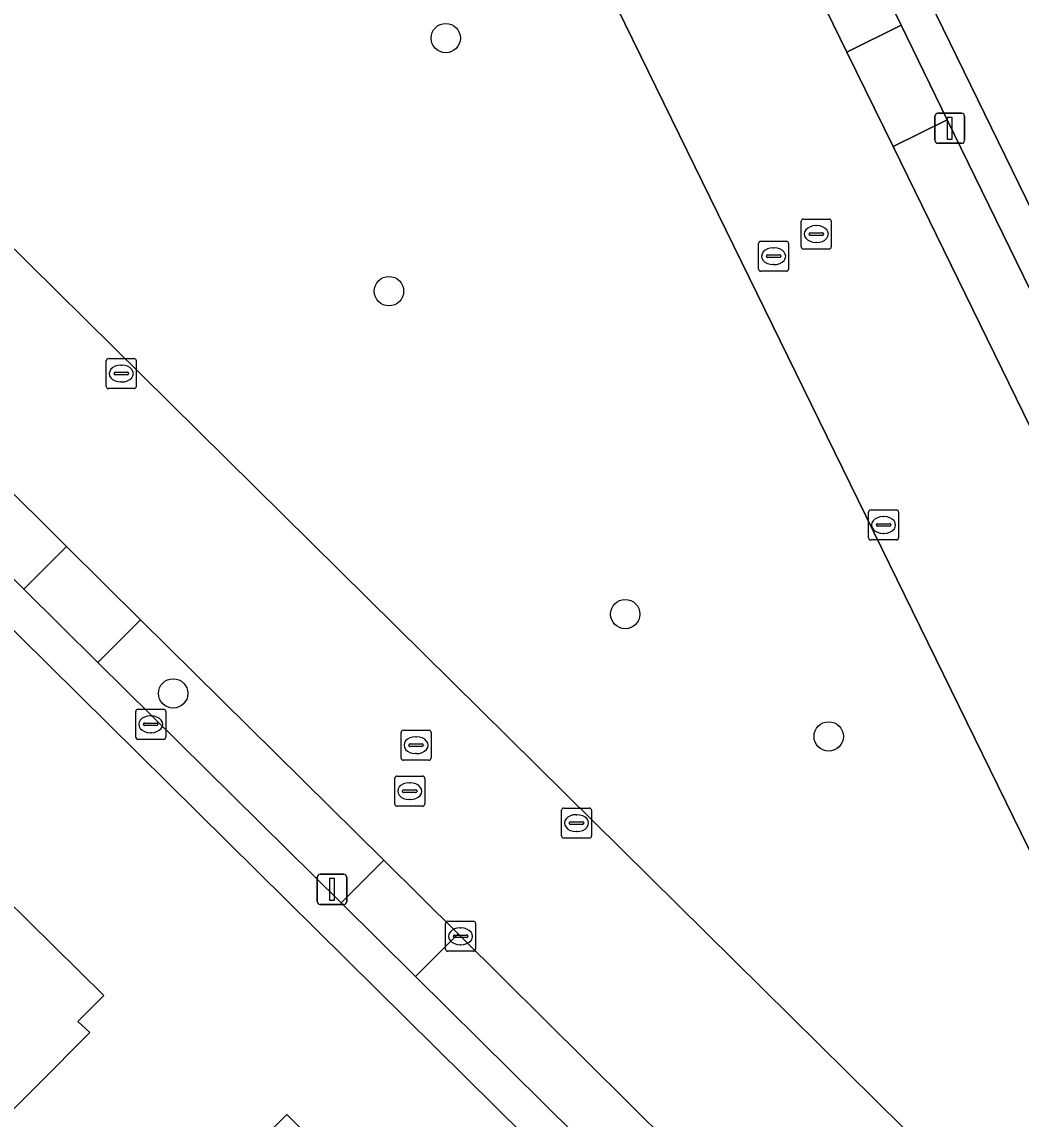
# Model space of a CAD drawing. Extents: x 160455 to 162082, y 388339 to 389736.
# Drawn here: x 160553.04 to 160586.32, y 389303.91 to 389340.44 of the extents above; entities that cross this region are included whole.
import ezdxf

# ---------------------------------------------------------------- set-up
doc = ezdxf.new("R2010")
doc.units = 0
for name, color, linetype in [('IMGEO_Boom', 7, 'Continuous'), ('IMGEO_Brandkraan', 7, 'Continuous'), ('IMGEO_Erf', 7, 'Continuous'), ('IMGEO_Groenvoorziening', 7, 'Continuous'), ('IMGEO_Kolk', 7, 'Continuous'), ('IMGEO_Lichtmast', 7, 'Continuous'), ('IMGEO_Pand', 7, 'Continuous'), ('IMGEO_Parkeervlak_open', 7, 'Continuous'), ('IMGEO_Rijbaan_lokaal_gesloten', 7, 'Continuous'), ('IMGEO_Rioolput', 7, 'Continuous'), ('IMGEO_Voetpad_open', 7, 'Continuous')]:
    doc.layers.add(name, color=color, linetype=linetype)

msp = doc.modelspace()

# ---------------------------------------------------------------- linework, layer by layer
at = {"layer": 'IMGEO_Boom'}
for centre in [(160567.161, 389339.907), (160565.269, 389331.479), (160573.14, 389320.725), (160558.081, 389318.085), (160579.916, 389316.653)]:
    msp.add_circle(centre, 0.489, dxfattribs=at)
at = {"layer": 'IMGEO_Brandkraan'}
for p, q in [((160556.833, 389316.629), (160556.833, 389317.481)), ((160556.908, 389317.555), (160557.76, 389317.555)), ((160557.321, 389317.335), (160557.346, 389317.335)), ((160557.834, 389317.481), (160557.834, 389316.629)), ((160557.092, 389317.049), (160557.092, 389317.061)), ((160557.53, 389317.012), (160557.132, 389317.012)), ((160557.135, 389317.098), (160557.533, 389317.098)), ((160557.576, 389317.061), (160557.576, 389317.049)), ((160557.76, 389316.555), (160556.908, 389316.555)), ((160557.344, 389316.775), (160557.319, 389316.775))]:
    msp.add_line(p, q, dxfattribs=at)
for points in [[(160556.833, 389316.629), (160556.833, 389317.481)], [(160556.908, 389317.555), (160557.76, 389317.555)], [(160557.834, 389317.481), (160557.834, 389316.629)], [(160557.76, 389316.555), (160556.908, 389316.555)]]:
    msp.add_lwpolyline(points, dxfattribs=at)
for centre, radius, start, end in [((160556.91, 389317.479), 0.0765, 91.552, 178.448), ((160556.91, 389317.479), 0.0765, 91.552, 178.448), ((160557.758, 389317.479), 0.0765, 1.552, 88.448), ((160557.758, 389317.479), 0.0765, 1.552, 88.448), ((160557.132, 389317.058), 0.0403, 85.8775, 175.7526), ((160557.129, 389317.048), 0.0366, 178.938, 274.7102), ((160557.533, 389317.055), 0.043, 264.8664, 352.4533), ((160557.537, 389317.06), 0.0386, 1.7309, 96.639), ((160556.91, 389316.631), 0.0765, 181.552, 268.448), ((160556.91, 389316.631), 0.0765, 181.552, 268.448), ((160557.758, 389316.631), 0.0765, 271.552, 358.448), ((160557.758, 389316.631), 0.0765, 271.552, 358.448)]:
    msp.add_arc(centre, radius, start, end, dxfattribs=at)
for centre, major_axis, ratio, start_param, end_param in [((160557.32, 389317.055), (-0.387, 0.002), 0.722429, 4.712389, 7.853982), ((160557.345, 389317.055), (-0.39, 0.002), 0.717154, 1.570796, 4.712389)]:
    msp.add_ellipse(centre, major_axis=major_axis, ratio=ratio, start_param=start_param, end_param=end_param, dxfattribs=at)
at = {"layer": 'IMGEO_Erf'}
msp.add_lwpolyline([(160630.457, 389397.275), (160634.516, 389404.696), (160579.191, 389434.928), (160578.46, 389433.59), (160578.303, 389433.302), (160575.79, 389428.7), (160575.226, 389427.667), (160574.326, 389426.017), (160574.227, 389425.836), (160568.42, 389415.201), (160567.852, 389414.141), (160557.954, 389396.087), (160557.104, 389394.587), (160557.534, 389393.726), (160578.425, 389351.089), (160611.633, 389283.08)], dxfattribs=at)
for points in [[(160541.05, 389331.762), (160529.566, 389343.175), (160522.54, 389350.099), (160521.166, 389351.453), (160477.215, 389344.925), (160476.499, 389344.819), (160504.087, 389317.168), (160566.726, 389255.359), (160601.464, 389272.056), (160573.763, 389299.438)], [(160545.16, 389307.997), (160549.19, 389312.01), (160549.61, 389312.428), (160551.587, 389310.442), (160552.445, 389311.311), (160555.768, 389308.03), (160554.911, 389307.162), (160555.305, 389306.793), (160551.771, 389303.257), (160549.347, 389300.832), (160548.959, 389301.222), (160548.095, 389300.361), (160544.996, 389303.471), (160545.86, 389304.332), (160543.905, 389306.295), (160538.995, 389301.405), (160536.292, 389304.119), (160539.141, 389306.956), (160542.683, 389310.484)], [(160552.245, 389299.753), (160555.763, 389303.304), (160558.467, 389300.624), (160561.871, 389304.058), (160562.936, 389303.003), (160563.428, 389303.5), (160565.03, 389301.912), (160564.536, 389301.414), (160565.747, 389300.214), (160566.241, 389300.713), (160567.843, 389299.125), (160567.349, 389298.633), (160568.403, 389297.575), (160564.883, 389294.025), (160561.008, 389290.116), (160557.022, 389294.067), (160552.303, 389289.307), (160550.101, 389291.491), (160549.749, 389291.135), (160546.701, 389294.157)]]:
    msp.add_lwpolyline(points, close=True, dxfattribs=at)
at = {"layer": 'IMGEO_Groenvoorziening'}
for points in [[(160590.99, 389303.91), (160554.481, 389378.473)], [(160535.404, 389350.045), (160585.222, 389300.837)]]:
    msp.add_lwpolyline(points, dxfattribs=at)
at = {"layer": 'IMGEO_Kolk'}
for p, q in [((160555.853, 389328.309), (160555.853, 389329.161)), ((160555.928, 389329.235), (160556.78, 389329.235)), ((160556.341, 389329.015), (160556.366, 389329.015)), ((160556.854, 389329.161), (160556.854, 389328.309)), ((160556.112, 389328.729), (160556.112, 389328.741)), ((160556.55, 389328.692), (160556.152, 389328.692)), ((160556.155, 389328.778), (160556.553, 389328.778)), ((160556.596, 389328.741), (160556.596, 389328.729)), ((160556.78, 389328.235), (160555.928, 389328.235)), ((160556.364, 389328.455), (160556.339, 389328.455)), ((160581.319, 389324.193), (160582.171, 389324.193)), ((160581.244, 389323.267), (160581.244, 389324.119)), ((160581.732, 389323.973), (160581.757, 389323.973)), ((160582.245, 389324.119), (160582.245, 389323.267)), ((160581.503, 389323.687), (160581.503, 389323.699)), ((160581.941, 389323.65), (160581.543, 389323.65)), ((160581.546, 389323.736), (160581.944, 389323.736)), ((160581.987, 389323.699), (160581.987, 389323.687)), ((160582.171, 389323.193), (160581.319, 389323.193)), ((160581.755, 389323.413), (160581.73, 389323.413)), ((160571.016, 389313.339), (160571.016, 389314.191)), ((160571.091, 389314.265), (160571.943, 389314.265)), ((160571.504, 389314.045), (160571.529, 389314.045)), ((160572.017, 389314.191), (160572.017, 389313.339)), ((160571.275, 389313.759), (160571.275, 389313.771)), ((160571.713, 389313.722), (160571.315, 389313.722)), ((160571.318, 389313.808), (160571.716, 389313.808)), ((160571.759, 389313.771), (160571.759, 389313.759)), ((160571.943, 389313.265), (160571.091, 389313.265)), ((160571.527, 389313.485), (160571.502, 389313.485)), ((160567.155, 389309.57), (160567.155, 389310.422)), ((160567.23, 389310.496), (160568.082, 389310.496)), ((160568.156, 389310.422), (160568.156, 389309.57)), ((160567.414, 389309.99), (160567.414, 389310.002)), ((160567.852, 389309.953), (160567.454, 389309.953)), ((160567.457, 389310.039), (160567.855, 389310.039)), ((160567.643, 389310.276), (160567.668, 389310.276)), ((160567.898, 389310.002), (160567.898, 389309.99)), ((160567.666, 389309.716), (160567.641, 389309.716)), ((160568.082, 389309.496), (160567.23, 389309.496))]:
    msp.add_line(p, q, dxfattribs=at)
for points in [[(160555.853, 389328.309), (160555.853, 389329.161)], [(160555.928, 389329.235), (160556.78, 389329.235)], [(160556.854, 389329.161), (160556.854, 389328.309)], [(160556.78, 389328.235), (160555.928, 389328.235)], [(160581.319, 389324.193), (160582.171, 389324.193)], [(160581.244, 389323.267), (160581.244, 389324.119)], [(160582.245, 389324.119), (160582.245, 389323.267)], [(160582.171, 389323.193), (160581.319, 389323.193)], [(160571.016, 389313.339), (160571.016, 389314.191)], [(160571.091, 389314.265), (160571.943, 389314.265)], [(160572.017, 389314.191), (160572.017, 389313.339)], [(160571.943, 389313.265), (160571.091, 389313.265)], [(160567.155, 389309.57), (160567.155, 389310.422)], [(160567.23, 389310.496), (160568.082, 389310.496)], [(160568.156, 389310.422), (160568.156, 389309.57)], [(160568.082, 389309.496), (160567.23, 389309.496)]]:
    msp.add_lwpolyline(points, dxfattribs=at)
for centre, radius, start, end in [((160555.93, 389329.159), 0.0765, 91.552, 178.448), ((160555.93, 389329.159), 0.0765, 91.552, 178.448), ((160556.778, 389329.159), 0.0765, 1.552, 88.448), ((160556.778, 389329.159), 0.0765, 1.552, 88.448), ((160556.152, 389328.738), 0.0403, 85.8775, 175.7526), ((160556.149, 389328.728), 0.0366, 178.938, 274.7102), ((160556.553, 389328.735), 0.043, 264.8664, 352.4533), ((160556.557, 389328.74), 0.0386, 1.7309, 96.639), ((160555.93, 389328.311), 0.0765, 181.552, 268.448), ((160555.93, 389328.311), 0.0765, 181.552, 268.448), ((160556.778, 389328.311), 0.0765, 271.552, 358.448), ((160556.778, 389328.311), 0.0765, 271.552, 358.448), ((160581.321, 389324.117), 0.0765, 91.552, 178.448), ((160581.321, 389324.117), 0.0765, 91.552, 178.448), ((160582.169, 389324.117), 0.0765, 1.552, 88.448), ((160582.169, 389324.117), 0.0765, 1.552, 88.448), ((160581.543, 389323.696), 0.0403, 85.8775, 175.7526), ((160581.54, 389323.686), 0.0366, 178.938, 274.7102), ((160581.944, 389323.693), 0.043, 264.8664, 352.4533), ((160581.948, 389323.698), 0.0386, 1.7309, 96.639), ((160581.321, 389323.269), 0.0765, 181.552, 268.448), ((160581.321, 389323.269), 0.0765, 181.552, 268.448), ((160582.169, 389323.269), 0.0765, 271.552, 358.448), ((160582.169, 389323.269), 0.0765, 271.552, 358.448), ((160571.093, 389314.189), 0.0765, 91.552, 178.448), ((160571.093, 389314.189), 0.0765, 91.552, 178.448), ((160571.941, 389314.189), 0.0765, 1.552, 88.448), ((160571.941, 389314.189), 0.0765, 1.552, 88.448), ((160571.315, 389313.768), 0.0403, 85.8775, 175.7526), ((160571.312, 389313.758), 0.0366, 178.938, 274.7102), ((160571.716, 389313.765), 0.043, 264.8664, 352.4533), ((160571.72, 389313.77), 0.0386, 1.7309, 96.639), ((160571.093, 389313.341), 0.0765, 181.552, 268.448), ((160571.093, 389313.341), 0.0765, 181.552, 268.448), ((160571.941, 389313.341), 0.0765, 271.552, 358.448), ((160571.941, 389313.341), 0.0765, 271.552, 358.448), ((160567.232, 389310.42), 0.0765, 91.552, 178.448), ((160567.232, 389310.42), 0.0765, 91.552, 178.448), ((160568.08, 389310.42), 0.0765, 1.552, 88.448), ((160568.08, 389310.42), 0.0765, 1.552, 88.448), ((160567.454, 389309.999), 0.0403, 85.8775, 175.7526), ((160567.451, 389309.989), 0.0366, 178.938, 274.7102), ((160567.855, 389309.996), 0.043, 264.8664, 352.4533), ((160567.859, 389310.001), 0.0386, 1.7309, 96.639), ((160567.232, 389309.572), 0.0765, 181.552, 268.448), ((160567.232, 389309.572), 0.0765, 181.552, 268.448), ((160568.08, 389309.572), 0.0765, 271.552, 358.448), ((160568.08, 389309.572), 0.0765, 271.552, 358.448)]:
    msp.add_arc(centre, radius, start, end, dxfattribs=at)
for centre, major_axis, ratio, start_param, end_param in [((160556.34, 389328.735), (-0.387, 0.002), 0.722429, 4.712389, 7.853982), ((160556.365, 389328.735), (-0.39, 0.002), 0.717154, 1.570796, 4.712389), ((160581.731, 389323.693), (-0.387, 0.002), 0.722429, 4.712389, 7.853982), ((160581.756, 389323.693), (-0.39, 0.002), 0.717154, 1.570796, 4.712389), ((160571.503, 389313.765), (-0.387, 0.002), 0.722429, 4.712389, 7.853982), ((160571.528, 389313.765), (-0.39, 0.002), 0.717154, 1.570796, 4.712389), ((160567.642, 389309.996), (-0.387, 0.002), 0.722429, 4.712389, 7.853982), ((160567.667, 389309.996), (-0.39, 0.002), 0.717154, 1.570796, 4.712389)]:
    msp.add_ellipse(centre, major_axis=major_axis, ratio=ratio, start_param=start_param, end_param=end_param, dxfattribs=at)
at = {"layer": 'IMGEO_Lichtmast'}
for p, q in [((160583.551, 389337.403), (160584.341, 389337.403)), ((160584.341, 389337.403), (160583.551, 389337.403)), ((160583.451, 389336.503), (160583.451, 389337.303)), ((160583.451, 389337.303), (160583.451, 389336.503)), ((160584.441, 389337.303), (160584.441, 389336.503)), ((160584.441, 389336.503), (160584.441, 389337.303)), ((160584.341, 389336.403), (160583.551, 389336.403)), ((160583.551, 389336.403), (160584.341, 389336.403)), ((160562.877, 389311.16), (160562.877, 389311.96)), ((160562.877, 389311.96), (160562.877, 389311.16)), ((160562.977, 389312.06), (160563.767, 389312.06)), ((160563.767, 389312.06), (160562.977, 389312.06)), ((160563.867, 389311.96), (160563.867, 389311.16)), ((160563.867, 389311.16), (160563.867, 389311.96)), ((160563.767, 389311.06), (160562.977, 389311.06)), ((160562.977, 389311.06), (160563.767, 389311.06))]:
    msp.add_line(p, q, dxfattribs=at)
for points in [[(160583.871, 389337.278), (160584.021, 389337.278), (160584.021, 389336.528), (160583.871, 389336.528), (160583.871, 389337.278)], [(160563.297, 389311.935), (160563.447, 389311.935), (160563.447, 389311.185), (160563.297, 389311.185), (160563.297, 389311.935)]]:
    msp.add_lwpolyline(points, dxfattribs=at)
for centre, start, end in [((160583.551, 389337.303), 90, 180), ((160583.551, 389337.303), 90, 180), ((160584.341, 389337.303), 0, 90), ((160584.341, 389337.303), 360, 90), ((160583.551, 389336.503), 180, 270), ((160583.551, 389336.503), 180, 270), ((160584.341, 389336.503), 270, 0), ((160584.341, 389336.503), 270, 0), ((160562.977, 389311.96), 90, 180), ((160562.977, 389311.96), 90, 180), ((160563.767, 389311.96), 0, 90), ((160563.767, 389311.96), 360, 90), ((160562.977, 389311.16), 180, 270), ((160562.977, 389311.16), 180, 270), ((160563.767, 389311.16), 270, 0), ((160563.767, 389311.16), 270, 0)]:
    msp.add_arc(centre, 0.1, start, end, dxfattribs=at)
at = {"layer": 'IMGEO_Pand'}
for points in [[(160539.141, 389306.956), (160536.292, 389304.119), (160538.995, 389301.405), (160543.905, 389306.295), (160545.86, 389304.332), (160544.996, 389303.471), (160548.095, 389300.361), (160548.959, 389301.222), (160549.347, 389300.832), (160551.771, 389303.257), (160555.305, 389306.793), (160554.911, 389307.162), (160555.768, 389308.03), (160552.445, 389311.311), (160551.587, 389310.442), (160549.61, 389312.428), (160549.19, 389312.01), (160545.16, 389307.997), (160542.683, 389310.484)], [(160568.403, 389297.575), (160567.349, 389298.633), (160567.843, 389299.125), (160566.241, 389300.713), (160565.747, 389300.214), (160564.536, 389301.414), (160565.03, 389301.912), (160563.428, 389303.5), (160562.936, 389303.003), (160561.871, 389304.058), (160558.467, 389300.624), (160555.763, 389303.304), (160552.245, 389299.753), (160546.701, 389294.157), (160549.749, 389291.135), (160550.101, 389291.491), (160552.303, 389289.307), (160557.022, 389294.067), (160561.008, 389290.116), (160564.883, 389294.025)]]:
    msp.add_lwpolyline(points, close=True, dxfattribs=at)
at = {"layer": 'IMGEO_Parkeervlak_open'}
for points in [[(160576.79, 389351.608), (160574.964, 389350.749), (160577.773, 389345.067), (160580.519, 389339.442), (160582.329, 389340.332)], [(160587.853, 389324.468), (160589.651, 389325.34), (160583.858, 389337.184), (160582.066, 389336.298)], [(160554.528, 389322.978), (160552.123, 389325.367), (160546.422, 389330.981), (160544.997, 389329.556), (160553.104, 389321.551)], [(160565.102, 389312.529), (160556.991, 389320.537), (160555.574, 389319.111), (160563.674, 389311.107)], [(160574.661, 389300.244), (160576.071, 389301.656), (160567.654, 389309.995), (160567.569, 389310.075), (160566.152, 389308.656)]]:
    msp.add_lwpolyline(points, close=True, dxfattribs=at)
at = {"layer": 'IMGEO_Rijbaan_lokaal_gesloten'}
for points in [[(160607.375, 389284.483), (160607.15, 389284.938), (160604.009, 389291.398), (160602.474, 389294.538), (160595.891, 389307.998), (160594.368, 389311.125), (160589.368, 389321.345), (160587.853, 389324.468), (160582.066, 389336.298), (160580.519, 389339.442), (160577.773, 389345.067), (160574.964, 389350.749), (160573.527, 389353.694), (160568.25, 389364.458), (160567.993, 389365), (160566.543, 389367.953), (160560.538, 389380.225), (160558.902, 389383.595), (160557.078, 389387.28), (160556.622, 389388.06), (160555.67, 389389.378)], [(160554.481, 389378.473), (160590.99, 389303.91)], [(160585.222, 389300.837), (160535.404, 389350.045)], [(160535.356, 389341.909), (160538.614, 389338.699), (160543.879, 389333.495), (160546.422, 389330.981), (160552.123, 389325.367), (160554.528, 389322.978), (160556.991, 389320.537), (160565.102, 389312.529), (160567.569, 389310.075), (160567.654, 389309.995), (160576.071, 389301.656)]]:
    msp.add_lwpolyline(points, dxfattribs=at)
at = {"layer": 'IMGEO_Rioolput'}
for p, q in [((160579.002, 389332.955), (160579.002, 389333.807)), ((160579.077, 389333.881), (160579.929, 389333.881)), ((160580.003, 389333.807), (160580.003, 389332.955)), ((160579.261, 389333.375), (160579.261, 389333.387)), ((160579.699, 389333.338), (160579.301, 389333.338)), ((160579.304, 389333.424), (160579.702, 389333.424)), ((160579.49, 389333.661), (160579.515, 389333.661)), ((160579.745, 389333.387), (160579.745, 389333.375)), ((160577.581, 389332.217), (160577.581, 389333.069)), ((160577.656, 389333.143), (160578.508, 389333.143)), ((160578.582, 389333.069), (160578.582, 389332.217)), ((160579.513, 389333.101), (160579.488, 389333.101)), ((160577.84, 389332.637), (160577.84, 389332.649)), ((160578.278, 389332.6), (160577.88, 389332.6)), ((160577.883, 389332.686), (160578.281, 389332.686)), ((160578.069, 389332.923), (160578.094, 389332.923)), ((160578.324, 389332.649), (160578.324, 389332.637)), ((160579.929, 389332.881), (160579.077, 389332.881)), ((160578.092, 389332.363), (160578.067, 389332.363)), ((160578.508, 389332.143), (160577.656, 389332.143)), ((160565.671, 389315.933), (160565.671, 389316.785)), ((160565.746, 389316.859), (160566.598, 389316.859)), ((160566.159, 389316.639), (160566.184, 389316.639)), ((160566.672, 389316.785), (160566.672, 389315.933)), ((160565.93, 389316.353), (160565.93, 389316.365)), ((160566.368, 389316.316), (160565.97, 389316.316)), ((160565.973, 389316.402), (160566.371, 389316.402)), ((160566.414, 389316.365), (160566.414, 389316.353)), ((160566.598, 389315.859), (160565.746, 389315.859)), ((160566.182, 389316.079), (160566.157, 389316.079)), ((160565.46, 389314.403), (160565.46, 389315.255)), ((160565.535, 389315.329), (160566.387, 389315.329)), ((160565.948, 389315.109), (160565.973, 389315.109)), ((160566.461, 389315.255), (160566.461, 389314.403)), ((160565.719, 389314.823), (160565.719, 389314.835)), ((160566.157, 389314.786), (160565.759, 389314.786)), ((160565.762, 389314.872), (160566.16, 389314.872)), ((160566.203, 389314.835), (160566.203, 389314.823)), ((160566.387, 389314.329), (160565.535, 389314.329)), ((160565.971, 389314.549), (160565.946, 389314.549))]:
    msp.add_line(p, q, dxfattribs=at)
for points in [[(160579.002, 389332.955), (160579.002, 389333.807)], [(160579.077, 389333.881), (160579.929, 389333.881)], [(160580.003, 389333.807), (160580.003, 389332.955)], [(160577.581, 389332.217), (160577.581, 389333.069)], [(160577.656, 389333.143), (160578.508, 389333.143)], [(160578.582, 389333.069), (160578.582, 389332.217)], [(160579.929, 389332.881), (160579.077, 389332.881)], [(160578.508, 389332.143), (160577.656, 389332.143)], [(160565.671, 389315.933), (160565.671, 389316.785)], [(160565.746, 389316.859), (160566.598, 389316.859)], [(160566.672, 389316.785), (160566.672, 389315.933)], [(160566.598, 389315.859), (160565.746, 389315.859)], [(160565.46, 389314.403), (160565.46, 389315.255)], [(160565.535, 389315.329), (160566.387, 389315.329)], [(160566.461, 389315.255), (160566.461, 389314.403)], [(160566.387, 389314.329), (160565.535, 389314.329)]]:
    msp.add_lwpolyline(points, dxfattribs=at)
for centre, radius, start, end in [((160579.079, 389333.805), 0.0765, 91.552, 178.448), ((160579.079, 389333.805), 0.0765, 91.552, 178.448), ((160579.927, 389333.805), 0.0765, 1.552, 88.448), ((160579.927, 389333.805), 0.0765, 1.552, 88.448), ((160579.301, 389333.384), 0.0403, 85.8775, 175.7526), ((160579.298, 389333.374), 0.0366, 178.938, 274.7102), ((160579.702, 389333.381), 0.043, 264.8664, 352.4533), ((160579.706, 389333.386), 0.0386, 1.7309, 96.639), ((160577.658, 389333.067), 0.0765, 91.552, 178.448), ((160577.658, 389333.067), 0.0765, 91.552, 178.448), ((160578.506, 389333.067), 0.0765, 1.552, 88.448), ((160578.506, 389333.067), 0.0765, 1.552, 88.448), ((160579.079, 389332.957), 0.0765, 181.552, 268.448), ((160579.079, 389332.957), 0.0765, 181.552, 268.448), ((160579.927, 389332.957), 0.0765, 271.552, 358.448), ((160579.927, 389332.957), 0.0765, 271.552, 358.448), ((160577.88, 389332.646), 0.0403, 85.8775, 175.7526), ((160577.877, 389332.636), 0.0366, 178.938, 274.7102), ((160578.281, 389332.643), 0.043, 264.8664, 352.4533), ((160578.285, 389332.648), 0.0386, 1.7309, 96.639), ((160577.658, 389332.219), 0.0765, 181.552, 268.448), ((160577.658, 389332.219), 0.0765, 181.552, 268.448), ((160578.506, 389332.219), 0.0765, 271.552, 358.448), ((160578.506, 389332.219), 0.0765, 271.552, 358.448), ((160565.748, 389316.783), 0.0765, 91.552, 178.448), ((160565.748, 389316.783), 0.0765, 91.552, 178.448), ((160566.596, 389316.783), 0.0765, 1.552, 88.448), ((160566.596, 389316.783), 0.0765, 1.552, 88.448), ((160565.97, 389316.362), 0.0403, 85.8775, 175.7526), ((160565.967, 389316.352), 0.0366, 178.938, 274.7102), ((160566.371, 389316.359), 0.043, 264.8664, 352.4533), ((160566.375, 389316.364), 0.0386, 1.7309, 96.639), ((160565.748, 389315.935), 0.0765, 181.552, 268.448), ((160565.748, 389315.935), 0.0765, 181.552, 268.448), ((160566.596, 389315.935), 0.0765, 271.552, 358.448), ((160566.596, 389315.935), 0.0765, 271.552, 358.448), ((160565.537, 389315.253), 0.0765, 91.552, 178.448), ((160565.537, 389315.253), 0.0765, 91.552, 178.448), ((160566.385, 389315.253), 0.0765, 1.552, 88.448), ((160566.385, 389315.253), 0.0765, 1.552, 88.448), ((160565.759, 389314.832), 0.0403, 85.8775, 175.7526), ((160565.756, 389314.822), 0.0366, 178.938, 274.7102), ((160566.16, 389314.829), 0.043, 264.8664, 352.4533), ((160566.164, 389314.834), 0.0386, 1.7309, 96.639), ((160565.537, 389314.405), 0.0765, 181.552, 268.448), ((160565.537, 389314.405), 0.0765, 181.552, 268.448), ((160566.385, 389314.405), 0.0765, 271.552, 358.448), ((160566.385, 389314.405), 0.0765, 271.552, 358.448)]:
    msp.add_arc(centre, radius, start, end, dxfattribs=at)
for centre, major_axis, ratio, start_param, end_param in [((160579.489, 389333.381), (-0.387, 0.002), 0.722429, 4.712389, 7.853982), ((160579.514, 389333.381), (-0.39, 0.002), 0.717154, 1.570796, 4.712389), ((160578.068, 389332.643), (-0.387, 0.002), 0.722429, 4.712389, 7.853982), ((160578.093, 389332.643), (-0.39, 0.002), 0.717154, 1.570796, 4.712389), ((160566.158, 389316.359), (-0.387, 0.002), 0.722429, 4.712389, 7.853982), ((160566.183, 389316.359), (-0.39, 0.002), 0.717154, 1.570796, 4.712389), ((160565.947, 389314.829), (-0.387, 0.002), 0.722429, 4.712389, 7.853982), ((160565.972, 389314.829), (-0.39, 0.002), 0.717154, 1.570796, 4.712389)]:
    msp.add_ellipse(centre, major_axis=major_axis, ratio=ratio, start_param=start_param, end_param=end_param, dxfattribs=at)
at = {"layer": 'IMGEO_Voetpad_open'}
for points in [[(160611.633, 389283.08), (160578.425, 389351.089), (160557.534, 389393.726), (160557.104, 389394.587), (160555.748, 389394.604), (160556.421, 389393.247), (160556.968, 389392.143), (160558.491, 389389.01), (160560.706, 389384.494), (160568.382, 389368.857), (160569.826, 389365.906), (160575.356, 389354.571), (160576.79, 389351.608), (160582.329, 389340.332), (160583.858, 389337.184), (160589.651, 389325.34), (160591.185, 389322.222), (160596.187, 389311.99), (160597.693, 389308.873), (160604.26, 389295.416)], [(160574.661, 389300.244), (160566.152, 389308.656), (160563.674, 389311.107), (160555.574, 389319.111), (160553.104, 389321.551), (160544.997, 389329.556), (160542.453, 389332.073), (160534.012, 389340.493), (160531.059, 389343.386), (160528.501, 389345.918), (160526.03, 389348.355), (160523.383, 389350.954), (160522.54, 389350.099), (160529.566, 389343.175), (160541.05, 389331.762), (160573.763, 389299.438)]]:
    msp.add_lwpolyline(points, dxfattribs=at)
for points in [[(160580.519, 389339.442), (160582.066, 389336.298), (160583.858, 389337.184), (160582.329, 389340.332)], [(160554.528, 389322.978), (160553.104, 389321.551), (160555.574, 389319.111), (160556.991, 389320.537)], [(160565.102, 389312.529), (160563.674, 389311.107), (160566.152, 389308.656), (160567.569, 389310.075)]]:
    msp.add_lwpolyline(points, close=True, dxfattribs=at)

doc.saveas('drawing.dxf')
